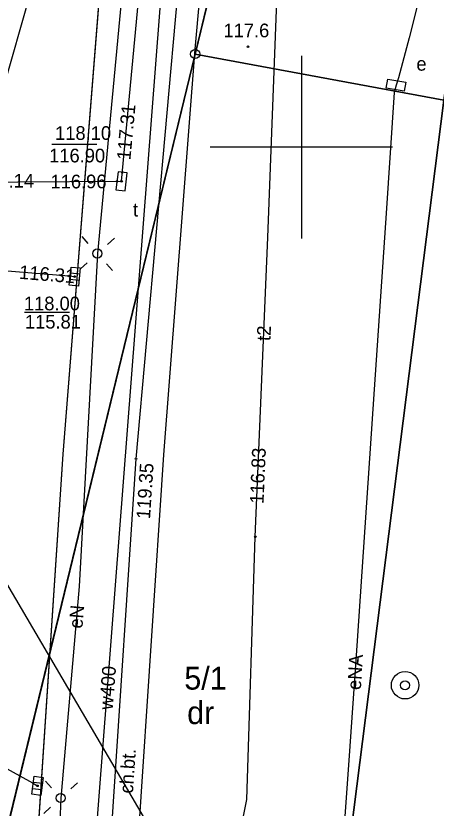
# Model space of a CAD drawing. Extents: x 6424617 to 6425697, y 5665845 to 5667190.
# Drawn here: x 6425284.37 to 6425307.38, y 5665963.78 to 5666007.19 of the extents above; entities that cross this region are included whole.
import ezdxf

# ---------------------------------------------------------------- set-up
doc = ezdxf.new("R2010")
doc.units = 0
for name, color, linetype in [('Warstwa 1', 7, 'Continuous'), ('Warstwa 10', 7, 'Continuous'), ('Warstwa 12', 7, 'Continuous'), ('Warstwa 13', 7, 'Continuous'), ('Warstwa 14', 7, 'Continuous'), ('Warstwa 15', 7, 'Continuous'), ('Warstwa 2', 7, 'Continuous'), ('Warstwa 21', 7, 'Continuous'), ('Warstwa 25', 7, 'Continuous'), ('Warstwa 30', 7, 'Continuous'), ('Warstwa 4', 7, 'Continuous'), ('Warstwa 5', 7, 'Continuous'), ('Warstwa 6', 7, 'Continuous'), ('Warstwa 63', 7, 'Continuous'), ('Warstwa 8', 7, 'Continuous'), ('Warstwa 9', 7, 'Continuous')]:
    doc.layers.add(name, color=color, linetype=linetype)

msp = doc.modelspace()

# ---------------------------------------------------------------- linework, layer by layer
at = {"layer": 'Warstwa 1'}
for p, q in [((6425294.186, 5666005.104), (6425300.721, 5666032.019)), ((6425294.186, 5666005.104), (6425300.721, 5666032.019)), ((6425278.506, 5665940.485), (6425294.186, 5666005.104)), ((6425278.506, 5665940.485), (6425294.186, 5666005.104)), ((6425294.186, 5666005.104), (6425307.796, 5666002.57)), ((6425294.186, 5666005.104), (6425307.796, 5666002.57)), ((6425299.228, 5665934.885), (6425307.796, 5666002.57)), ((6425299.228, 5665934.885), (6425307.796, 5666002.57))]:
    msp.add_line(p, q, dxfattribs=at)
at = {"layer": 'Warstwa 10'}
msp.add_circle((6425294.186, 5666005.104), 0.25, dxfattribs=at)
at = {"layer": 'Warstwa 12'}
for points in [[(6425296.951, 5666064.788), (6425295.25, 5666053.85), (6425296.27, 5666045.89), (6425293.86, 5666028.56), (6425292.43, 5666025.52), (6425291.65, 5666024.11), (6425288.83, 5665994.17), (6425287.83, 5665975.92), (6425286.82, 5665964.33), (6425286.44, 5665955.11), (6425286.26, 5665944.52), (6425287.12, 5665932.84), (6425287.31, 5665930.43), (6425287.34, 5665928.83), (6425286.89, 5665913.09), (6425286.83, 5665910.71), (6425286.37, 5665909.71), (6425285.66, 5665909.37), (6425284.056, 5665908.782)], [(6425320.382, 5666064.506), (6425319.136, 5666059.163), (6425318.059, 5666054.819), (6425316.885, 5666050.42), (6425315.804, 5666045.62), (6425315.277, 5666043.412), (6425313.961, 5666038.143), (6425312.294, 5666031.556), (6425310.79, 5666025.354), (6425310.332, 5666023.715), (6425309.695, 5666020.844), (6425309.526, 5666020.342), (6425307.06, 5666010.584), (6425305.898, 5666005.995), (6425305.329, 5666003.803), (6425305.186, 5666003.39), (6425305.092, 5666002.994), (6425304.645, 5665996.38), (6425303.955, 5665986.196), (6425303.006, 5665972.136), (6425302.594, 5665966.384), (6425301.926, 5665956.965)], [(6425249.853, 5665916.451), (6425257.322, 5665986.265), (6425257.996, 5665991.774), (6425259.902, 5665998.815), (6425278.784, 5665998.07), (6425290.152, 5665998.127), (6425291.322, 5666010.577), (6425294.028, 5666028.454), (6425294.307, 5666029.462), (6425299.552, 5666046.846), (6425301.479, 5666055.643), (6425302.424, 5666061.292)], [(6425275.56, 5665945.62), (6425277.25, 5665945.27), (6425279.12, 5665945.43), (6425285.24, 5665945.74), (6425285.89, 5665946.18), (6425286.26, 5665946.67), (6425288.49, 5665958.77), (6425292.69, 5666013.05), (6425293.23, 5666019.01), (6425293.68, 5666024.67), (6425293.77, 5666025.34), (6425294.57, 5666026.07), (6425299.29, 5666043.09), (6425300.28, 5666044.62)], [(6425253.544, 5665915.623), (6425265.869, 5665950.435), (6425266.779, 5665950.417), (6425296.453, 5665961.394), (6425297.023, 5665964.259), (6425297.478, 5665978.649), (6425298.169, 5665995.052), (6425299.378, 5666026.719), (6425299.402, 5666028.422), (6425299.614, 5666031.156), (6425302.19, 5666041.957)], [(6425271.911, 5665962.632), (6425271.911, 5665962.632), (6425277.06, 5665980.223), (6425284.151, 5666004.833), (6425289.436, 5666023.482)], [(6425277.36, 5665993.75), (6425287.27, 5665992.94), (6425287.59, 5665992.91)], [(6425275.68, 5665968.82), (6425279.14, 5665968.55), (6425285.27, 5665965.16), (6425285.55, 5665965)]]:
    msp.add_lwpolyline(points, dxfattribs=at)
at = {"layer": 'Warstwa 13'}
msp.add_circle((6425297.074, 5666005.5), 0.045, dxfattribs=at)
at = {"layer": 'Warstwa 14'}
for p, q in [((6425288.793, 5666000.145), (6425286.343, 5666000.145)), ((6425287.303, 5665990.932), (6425284.836, 5665990.932))]:
    msp.add_line(p, q, dxfattribs=at)
for centre in [(6425290.199, 5665998.625), (6425289.901, 5665998.126), (6425290.153, 5665998.127), (6425287.27, 5665992.94), (6425287.59, 5665992.91), (6425297.478, 5665978.649), (6425285.55, 5665965)]:
    msp.add_circle(centre, 0.045, dxfattribs=at)
at = {"layer": 'Warstwa 2'}
for centre in [(6425288.83, 5665994.17), (6425286.82, 5665964.33)]:
    msp.add_circle(centre, 0.25, dxfattribs=at)
at = {"layer": 'Warstwa 21'}
for points in [[(6425301.664, 5665952.011), (6425297.112, 5665953.505), (6425231.404, 5666065.578)], [(6425305.637, 5666003.059), (6425304.651, 5666003.228), (6425304.735, 5666003.721), (6425305.721, 5666003.552), (6425305.637, 5666003.059)]]:
    msp.add_lwpolyline(points, dxfattribs=at)
at = {"layer": 'Warstwa 25'}
msp.add_circle((6425290.948, 5665982.919), 0.045, dxfattribs=at)
at = {"layer": 'Warstwa 30'}
for radius in [0.75, 0.25]:
    msp.add_circle((6425305.681, 5665970.511), radius, dxfattribs=at)
at = {"layer": 'Warstwa 4'}
for p, q in [((6425287.325, 5665992.759), (6425287.823, 5665992.712)), ((6425287.357, 5665993.108), (6425287.855, 5665993.061)), ((6425285.324, 5665965.205), (6425285.82, 5665965.142)), ((6425285.28, 5665964.858), (6425285.776, 5665964.795))]:
    msp.add_line(p, q, dxfattribs=at)
for points in [[(6425289.963, 5665998.653), (6425289.847, 5665997.659), (6425290.343, 5665997.601), (6425290.459, 5665998.595)], [(6425287.294, 5665992.436), (6425287.388, 5665993.431), (6425287.886, 5665993.384), (6425287.792, 5665992.389)], [(6425285.239, 5665964.535), (6425285.365, 5665965.527), (6425285.861, 5665965.465), (6425285.735, 5665964.473)]]:
    msp.add_lwpolyline(points, close=True, dxfattribs=at)
for points in [[(6425288.328, 5665994.727), (6425287.993, 5665995.099)], [(6425289.387, 5665994.672), (6425289.759, 5665995.007)], [(6425288.273, 5665993.668), (6425287.901, 5665993.333)], [(6425289.332, 5665993.613), (6425289.667, 5665993.241)], [(6425286.316, 5665964.885), (6425285.98, 5665965.256)], [(6425287.375, 5665964.834), (6425287.746, 5665965.17)], [(6425286.265, 5665963.826), (6425285.894, 5665963.49)]]:
    msp.add_lwpolyline(points, dxfattribs=at)
at = {"layer": 'Warstwa 6'}
for points in [[(6425325.89, 5666241.74), (6425306.64, 5666159.22), (6425302.03, 5666141.46), (6425286.06, 5666058.16), (6425282.55, 5666028.38), (6425277.55, 5665972.9), (6425261.42, 5665964.23), (6425258.752, 5665937.662), (6425276.622, 5665932.707), (6425278.506, 5665940.485), (6425294.186, 5666005.104), (6425300.721, 5666032.019), (6425302.837, 5666040.775), (6425307.383, 5666059.502), (6425320.3, 5666112.75), (6425321.48, 5666117.61), (6425331.55, 5666159.11), (6425352.539, 5666245.598)], [(6425284.581, 5665947.193), (6425286.951, 5665983.181), (6425289.112, 5666010.351)], [(6425352.458, 5665946.354), (6425327.589, 5665952.305), (6425338.159, 5665996.923), (6425307.796, 5666002.57), (6425299.228, 5665934.885), (6425346.993, 5665921.978)]]:
    msp.add_lwpolyline(points, dxfattribs=at)
for points in [[(6425311.702, 5666029.586), (6425300.721, 5666032.019), (6425294.186, 5666005.104), (6425307.796, 5666002.57)], [(6425307.796, 5666002.57), (6425294.186, 5666005.104), (6425278.506, 5665940.485), (6425299.228, 5665934.885)]]:
    msp.add_lwpolyline(points, close=True, dxfattribs=at)
at = {"layer": 'Warstwa 63'}
for p, q in [((6425300, 5666005), (6425300, 5665995)), ((6425305, 5666000), (6425295, 5666000))]:
    msp.add_line(p, q, dxfattribs=at)
at = {"layer": 'Warstwa 8'}
for p, q in [((6425286.951, 5665983.181), (6425289.112, 5666010.351)), ((6425284.581, 5665947.193), (6425286.951, 5665983.181))]:
    msp.add_line(p, q, dxfattribs=at)
at = {"layer": 'Warstwa 9'}
for p, q in [((6425290.948, 5665982.919), (6425295.329, 5666031.717)), ((6425294.184, 5666005.378), (6425294.594, 5666009.822)), ((6425292.462, 5665983.142), (6425294.184, 5666005.378)), ((6425289.723, 5665941.688), (6425292.462, 5665983.142)), ((6425288.469, 5665945.352), (6425290.948, 5665982.919))]:
    msp.add_line(p, q, dxfattribs=at)

# ---------------------------------------------------------------- texts
at = {"layer": 'Warstwa 13'}
msp.add_text('117.6', height=0.75, dxfattribs=at).set_placement((6425295.735, 5666006.019))
for s, rotation, p in [('t2', 87.5881, (6425298.305, 5665989.37)), ('eN', 85.0212, (6425288.004, 5665973.594)), ('eNA', 86.5968, (6425303.256, 5665970.237)), ('w400', 85.577, (6425289.67, 5665969.151))]:
    msp.add_text(s, height=0.75, rotation=rotation, dxfattribs=at).set_placement(p)
at = {"layer": 'Warstwa 14'}
for s, rotation, p in [('117.31', 84.6316, (6425290.636, 5665999.265)), ('117.14', 0.2865, (6425282.299, 5665997.771)), ('116.96', 0.2865, (6425286.263, 5665997.733)), ('116.31', 355.3255, (6425284.524, 5665992.788)), ('116.83', 87.5881, (6425297.929, 5665980.445))]:
    msp.add_text(s, height=0.75, rotation=rotation, dxfattribs=at).set_placement(p)
for s, p in [('116.90', (6425286.188, 5665999.164)), ('115.81', (6425284.862, 5665990.057))]:
    msp.add_text(s, height=0.75, dxfattribs=at).set_placement(p)
at = {"layer": 'Warstwa 15'}
for s, height, p in [('118.10', 0.75, (6425286.513, 5666000.398)), ('118.00', 0.75, (6425284.806, 5665991.057)), ('5/1', 1.25, (6425293.59, 5665970.273))]:
    msp.add_text(s, height=height, dxfattribs=at).set_placement(p)
at = {"layer": 'Warstwa 2'}
msp.add_text('dr', height=1.25, dxfattribs=at).set_placement((6425293.747, 5665968.382))
at = {"layer": 'Warstwa 21'}
msp.add_text('e', height=0.75, dxfattribs=at).set_placement((6425306.3, 5666004.19))
at = {"layer": 'Warstwa 25'}
msp.add_text('119.35', height=0.75, rotation=86.2244, dxfattribs=at).set_placement((6425291.712, 5665979.603))
at = {"layer": 'Warstwa 5'}
msp.add_text('t', height=0.75, dxfattribs=at).set_placement((6425290.781, 5665996.2))
at = {"layer": 'Warstwa 9'}
msp.add_text('ch.bt.', height=0.75, rotation=86.2187, dxfattribs=at).set_placement((6425290.778, 5665964.564))

doc.saveas('drawing.dxf')
